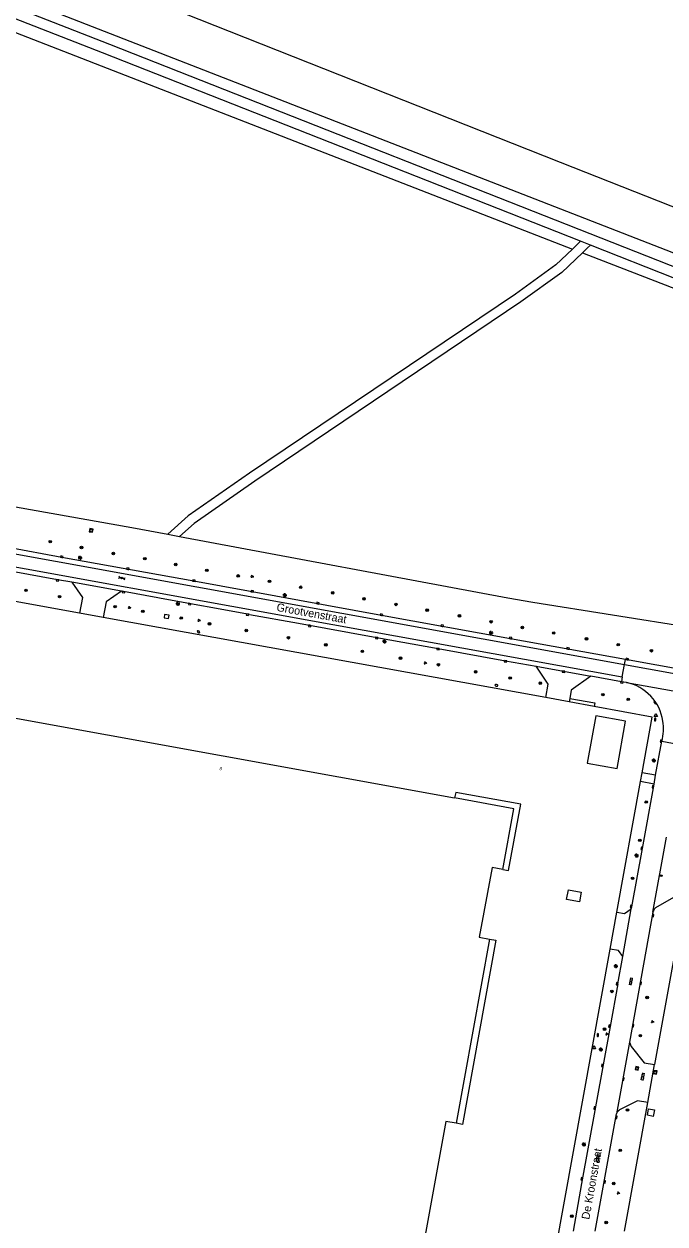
# Model space of a CAD drawing. Extents: x 130998 to 133001, y 398999 to 403002.
# Drawn here: x 132332.6 to 132532.8, y 400002.3 to 400377.1 of the extents above; entities that cross this region are included whole.
import ezdxf

# ---------------------------------------------------------------- set-up
doc = ezdxf.new("R2010")
doc.units = 0
for name, color, linetype in [('gg-afsc-hekwerk', 7, 'Continuous'), ('gg-anno-huisnummerreeks BGT', 7, 'Continuous'), ('gg-anno-openbare ruimte label', 7, 'Continuous'), ('gg-bbg-hoofdgebouw', 7, 'Continuous'), ('gg-bbg-lage trafo', 7, 'Continuous'), ('gg-bbg-luifel en loopbrug', 7, 'Continuous'), ('gg-bbg-onder overbouw', 7, 'Continuous'), ('gg-bbg-pand overbouw', 7, 'Continuous'), ('gg-knt-onverhard', 7, 'Continuous'), ('gg-knt-verharding', 7, 'Continuous'), ('gg-knt-verharding nz', 7, 'Continuous'), ('gt-grn-groengrens', 7, 'Continuous'), ('gt-grn-weggrens', 7, 'Continuous'), ('gt-symb-boom', 7, 'Continuous'), ('gt-symb-brandkraan', 7, 'Continuous'), ('gt-symb-gesloten verharding', 7, 'Continuous'), ('gt-symb-groenvak', 7, 'Continuous'), ('gt-symb-klinker verharding', 7, 'Continuous'), ('gt-symb-kolk', 7, 'Continuous'), ('gt-symb-kolk center center', 7, 'Continuous'), ('gt-symb-lichtmast', 7, 'Continuous'), ('gt-symb-rioolschacht', 7, 'Continuous'), ('gt-symb-waterafsluiter', 7, 'Continuous')]:
    doc.layers.add(name, color=color, linetype=linetype)

# ---------------------------------------------------------------- blocks, each defined once
blk = doc.blocks.new('gt0-KOLK')
at = {"layer": 'gt-symb-kolk'}
blk.add_lwpolyline([(0, 0), (0.37, 0), (0.37, 0.4), (-0.38, 0.4), (-0.38, 0), (0, 0)], dxfattribs=at)
blk = doc.blocks.new('gt0-BOOM')
at = {"layer": 'gt-symb-boom'}
for radius in [0.4, 0.2]:
    blk.add_circle((0, 0), radius, dxfattribs=at)
blk = doc.blocks.new('gt0-LMAST')
at = {"layer": 'gt-symb-lichtmast'}
for p, q in [((-0.18, 0.17), (-0.45, 0.44)), ((-0.01, 0.25), (-0.01, 0.62)), ((0.17, 0.17), (0.44, 0.44)), ((-0.26, 0), (-0.63, 0)), ((-0.18, -0.18), (-0.45, -0.45)), ((-0.01, -0.25), (-0.01, -0.63)), ((0.44, -0.45), (0.17, -0.18)), ((0.24, 0), (0.62, 0))]:
    blk.add_line(p, q, dxfattribs=at)
blk.add_circle((-0.01, 0), 0.25, dxfattribs=at)
blk = doc.blocks.new('gt0-KOLKCC')
at = {"layer": 'gt-symb-kolk center center'}
blk.add_lwpolyline([(-0.38, 0.2), (0.38, 0.2), (0.38, -0.2), (-0.38, -0.2)], close=True, dxfattribs=at)
blk = doc.blocks.new('gt0-GRVAK')
at = {"layer": 'gt-symb-groenvak'}
for p, q in [((-0.11, 0.19), (-0.23, 0.24)), ((-0.18, 0.15), (0.09, 0.15)), ((-0.09, 0.21), (-0.16, 0.32)), ((-0.05, 0.21), (-0.05, 0.39)), ((0, 0.21), (0.06, 0.32)), ((0.01, 0.19), (0.13, 0.24)), ((0.26, -0.05), (0.2, 0.06)), ((0.3, -0.05), (0.3, 0.13)), ((0.35, -0.05), (0.41, 0.06)), ((-0.24, -0.23), (-0.36, -0.18)), ((-0.32, -0.26), (-0.05, -0.26)), ((-0.23, -0.21), (-0.29, -0.09)), ((-0.18, -0.2), (-0.18, -0.02)), ((-0.14, -0.21), (-0.07, -0.09)), ((-0.12, -0.23), (0, -0.18)), ((0.24, -0.07), (0.12, -0.02)), ((0.17, -0.11), (0.44, -0.11)), ((0.37, -0.07), (0.49, -0.02))]:
    blk.add_line(p, q, dxfattribs=at)
blk = doc.blocks.new('gt0-KL1')
at = {"layer": 'gt-symb-klinker verharding'}
for p, q in [((-1.15, 0.3), (1.15, 0.3)), ((-1, -0.3), (-1, 0.3)), ((-0.5, 0.3), (-0.5, 0.45)), ((0, -0.3), (0, 0.3)), ((0.5, 0.3), (0.5, 0.45)), ((1, -0.3), (1, 0.3)), ((-1.15, -0.3), (1.15, -0.3)), ((-0.5, -0.45), (-0.5, -0.3)), ((0.5, -0.45), (0.5, -0.3))]:
    blk.add_line(p, q, dxfattribs=at)
blk = doc.blocks.new('gt0-BR')
at = {"layer": 'gt-symb-brandkraan'}
for centre, radius, start, end in [((-0.24, 0), 0.206, 107.5669, 252.4331), ((0.6, -2.66), 3, 106.892, 107.5669), ((0, -0.69), 0.938, 73.108, 106.892), ((-0.6, -2.66), 3, 72.4331, 73.108), ((0.24, 0), 0.206, 287.567, 72.4331), ((0.6, 2.66), 3, 252.4331, 253.108), ((0, 0.69), 0.938, 253.108, 286.8921), ((-0.6, 2.66), 3, 286.8921, 287.567)]:
    blk.add_arc(centre, radius, start, end, dxfattribs=at)
blk = doc.blocks.new('gt0-WAFSL')
at = {"layer": 'gt-symb-waterafsluiter'}
for p, q in [((-0.5, -0.33), (0, 0.67)), ((0, 0.67), (0.5, -0.33)), ((0.5, -0.33), (-0.5, -0.33))]:
    blk.add_line(p, q, dxfattribs=at)
blk = doc.blocks.new('gt0-RS')
at = {"layer": 'gt-symb-rioolschacht'}
blk.add_lwpolyline([(-0.5, -0.5), (0.5, -0.5), (0.5, 0.5), (-0.5, 0.5)], close=True, dxfattribs=at)
blk.add_circle((0, 0), 0.375, dxfattribs=at)
blk = doc.blocks.new('gt0-GESVH1')
at = {"layer": 'gt-symb-gesloten verharding'}
for p, q in [((-0.99, -0.26), (0.01, 0.24)), ((0.01, -0.26), (-0.99, 0.24)), ((0.01, 0.24), (1.01, -0.26)), ((1.01, 0.24), (0.01, -0.26))]:
    blk.add_line(p, q, dxfattribs=at)

msp = doc.modelspace()

# ---------------------------------------------------------------- linework, layer by layer
at = {"layer": 'gg-afsc-hekwerk'}
for p, q in [((132349.93, 400193), (132327.49, 400197.06)), ((132357.31, 400191.67), (132349.93, 400193)), ((132495.5, 400166.68), (132357.31, 400191.67)), ((132502.81, 400165.34), (132495.5, 400166.68)), ((132510.63, 400163.91), (132502.81, 400165.34)), ((132517.73, 400099.66), (132525.14, 400140.45)), ((132525.14, 400140.45), (132525.64, 400143.17)), ((132538.88, 400103.58), (132529.54, 400052.06)), ((132515.67, 400088.12), (132517.73, 400099.66)), ((132483.05, 399908.53), (132515.67, 400088.12)), ((132527.38, 400040.17), (132529.54, 400052.06)), ((132520.09, 400000), (132527.38, 400040.17))]:
    msp.add_line(p, q, dxfattribs=at)
for points in [[(132304.6, 400411.08), (132314.42, 400407.28), (132377.15, 400382.53), (132500, 400333.94), (132615.12, 400288.56), (132631.4, 400323.33), (132647.49, 400358.16), (132670.06, 400348.42), (132709.01, 400331.76), (132748.21, 400314.9)], [(132525.64, 400143.17), (132528.8, 400160.59), (132510.63, 400163.91)]]:
    msp.add_lwpolyline(points, dxfattribs=at)
at = {"layer": 'gg-bbg-hoofdgebouw'}
msp.add_line((132477.98, 400091.27), (132467.52, 400033.71), dxfattribs=at)
for points in [[(132449.84, 399936.08), (132446.54, 399936.68), (132440.05, 399900.63), (132326.64, 399921.26), (132335.09, 399967.92), (132254.1, 399982.64), (132275.19, 400098.51), (132309.87, 400092.22), (132315.55, 400123.48), (132312.29, 400124.07), (132316.85, 400149.19), (132320.07, 400148.6), (132322.4, 400161.56), (132467.07, 400135.32)], [(132482.14, 400113.02), (132478.74, 400113.61), (132474.73, 400091.86), (132477.98, 400091.27)], [(132467.52, 400033.71), (132464.3, 400034.3), (132457.02, 399994.23), (132460.29, 399993.64)]]:
    msp.add_lwpolyline(points, dxfattribs=at)
at = {"layer": 'gg-bbg-lage trafo'}
for points in [[(132377.88, 400192.4), (132376.49, 400192.62), (132376.33, 400191.63), (132377.72, 400191.41), (132377.88, 400192.4)], [(132529.08, 400035.88), (132527.26, 400036.21), (132527.62, 400038.24), (132529.45, 400037.91), (132529.08, 400035.88)]]:
    msp.add_lwpolyline(points, dxfattribs=at)
at = {"layer": 'gg-bbg-luifel en loopbrug'}
for points in [[(132520.45, 400159.32), (132511.12, 400161.01), (132508.46, 400146.17), (132517.79, 400144.48), (132520.45, 400159.32)], [(132506.61, 400105.85), (132506.06, 400102.9), (132502.04, 400103.65), (132502.58, 400106.6), (132506.61, 400105.85)], [(132477.98, 400091.27), (132479.95, 400090.91), (132469.51, 400033.35), (132467.52, 400033.71)]]:
    msp.add_lwpolyline(points, dxfattribs=at)
at = {"layer": 'gg-bbg-onder overbouw'}
msp.add_lwpolyline([(132482.14, 400113.02), (132485.58, 400131.93), (132467.07, 400135.32)], dxfattribs=at)
at = {"layer": 'gg-bbg-pand overbouw'}
msp.add_lwpolyline([(132482.14, 400113.02), (132483.92, 400112.71), (132487.69, 400133.39), (132467.39, 400137.08), (132467.07, 400135.32)], dxfattribs=at)
at = {"layer": 'gg-knt-onverhard'}
for p, q in [((132505.51, 400308.36), (132503.87, 400306.79)), ((132505.51, 400308.36), (132506.37, 400309.24)), ((132508.57, 400307.15), (132506.95, 400305.6)), ((132508.57, 400307.15), (132509.46, 400308.02))]:
    msp.add_line(p, q, dxfattribs=at)
for points in [[(132503.87, 400306.79), (132498.66, 400301.81), (132486.08, 400292.73), (132403, 400236.74), (132383.81, 400223.44), (132377.48, 400217.73)], [(132506.95, 400305.6), (132500.58, 400299.5), (132487.79, 400290.27), (132404.69, 400234.27), (132385.67, 400221.09), (132381.18, 400217.04)]]:
    msp.add_lwpolyline(points, dxfattribs=at)
at = {"layer": 'gg-knt-verharding'}
for p, q in [((132509.46, 400308.02), (132506.37, 400309.24)), ((132347.45, 400202.76), (132343.05, 400203.49)), ((132362.99, 400199.93), (132347.45, 400202.76)), ((132375.42, 400197.67), (132374.39, 400197.85)), ((132402.98, 400192.67), (132375.42, 400197.67)), ((132402.98, 400192.67), (132418.26, 400189.9)), ((132482.97, 400178.19), (132492.52, 400176.51)), ((132539.97, 400175.04), (132520.41, 400178.58)), ((132492.52, 400176.51), (132509.65, 400173.4)), ((132519.17, 400171.64), (132509.65, 400173.4)), ((132520.76, 400171.36), (132519.17, 400171.64)), ((132503.01, 400166.43), (132502.81, 400165.34)), ((132529.85, 400142.4), (132531.77, 400153.03)), ((132531.77, 400153.03), (132538.47, 400151.86)), ((132529.36, 400139.68), (132525.14, 400140.45)), ((132529.85, 400142.4), (132525.64, 400143.17)), ((132529.36, 400139.68), (132529.85, 400142.4)), ((132529.01, 400099.67), (132521.67, 400059.07)), ((132522.24, 400100.71), (132522.38, 400101.36)), ((132517.99, 400077.25), (132519.56, 400085.83)), ((132510.96, 400000), (132517.58, 400036.71))]:
    msp.add_line(p, q, dxfattribs=at)
for points in [[(132605.77, 400273.35), (132537.94, 400300.29), (132359.37, 400370.66), (132297.95, 400394.69)], [(132506.37, 400309.24), (132455.19, 400329.41), (132357.1, 400368.03), (132321, 400382.16)], [(132604.24, 400270.36), (132535.86, 400297.61), (132509.46, 400308.02)], [(132520.41, 400178.58), (132484.53, 400185.08), (132444.2, 400192.34), (132385.61, 400203), (132344.35, 400210.46), (132327.59, 400213.51), (132310.5, 400216.59), (132298.57, 400218.79), (132285.33, 400221.17)], [(132343.05, 400203.49), (132310.69, 400209.38), (132301.3, 400211.17)], [(132347.45, 400202.76), (132350.82, 400197.92), (132349.93, 400193)], [(132362.99, 400199.93), (132358.2, 400196.59), (132357.31, 400191.67)], [(132374.39, 400197.85), (132363.67, 400199.81), (132362.99, 400199.93)], [(132418.26, 400189.9), (132442.74, 400185.47), (132461.89, 400182.03), (132482.97, 400178.19)], [(132495.5, 400166.68), (132496.29, 400170.91), (132492.52, 400176.51)], [(132509.65, 400173.4), (132503.47, 400168.99), (132503.01, 400166.43)], [(132503.01, 400166.43), (132510.84, 400165.08), (132510.63, 400163.91)], [(132522.38, 400101.36), (132525.72, 400119.56), (132529.36, 400139.68)], [(132538.88, 400103.58), (132535.43, 400104.26), (132529.84, 400100.98), (132529.5, 400100.67), (132529.24, 400100.29), (132529.1, 400099.99), (132529.01, 400099.67)], [(132517.73, 400099.66), (132520.13, 400099.23), (132522.24, 400100.71)], [(132519.56, 400085.83), (132518.28, 400087.65), (132515.67, 400088.12)], [(132517.99, 400077.25), (132515.62, 400063.99), (132506.7, 400014.86), (132504.04, 400000)], [(132521.67, 400059.07), (132522.17, 400057.7), (132526.24, 400052.59), (132529.54, 400052.06)], [(132527.38, 400040.17), (132524.21, 400040.74), (132518.59, 400037.86)]]:
    msp.add_lwpolyline(points, dxfattribs=at)
for centre, radius, start, end in [((132517.84, 400157.22), 14.44, 8.4615, 78.3384), ((132517.61, 400156.98), 14.7, 344.4174, 9.2541), ((132519.72, 400035.85), 2.3, 119.349, 158.0389)]:
    msp.add_arc(centre, radius, start, end, dxfattribs=at)
at = {"layer": 'gg-knt-verharding nz'}
for p, q in [((132519.44, 400173.2), (132519.17, 400171.64)), ((132529.01, 400099.67), (132533.25, 400123.11)), ((132519.56, 400085.83), (132522.24, 400100.71)), ((132521.67, 400059.07), (132517.58, 400036.71))]:
    msp.add_line(p, q, dxfattribs=at)
for points in [[(132267.32, 400222.89), (132298.15, 400217.29), (132520.13, 400177.06)], [(132301.3, 400211.17), (132301.57, 400212.66), (132429.02, 400189.52), (132519.44, 400173.2)], [(132520.13, 400177.06), (132639.4, 400155.45), (132695.94, 400145.16)]]:
    msp.add_lwpolyline(points, dxfattribs=at)
at = {"layer": 'gt-grn-groengrens'}
for p, q in [((132626.15, 400270.16), (132299.13, 400397.62)), ((132316.96, 400379.43), (132503.87, 400306.79)), ((132506.95, 400305.6), (132611.88, 400264.82))]:
    msp.add_line(p, q, dxfattribs=at)
for points in [[(132287.3, 400233.76), (132290.56, 400233.2), (132366.27, 400219.84), (132377.48, 400217.73)], [(132381.18, 400217.04), (132483.71, 400197.8), (132491.52, 400196.47), (132541.23, 400188.52)]]:
    msp.add_lwpolyline(points, dxfattribs=at)
at = {"layer": 'gt-grn-weggrens'}
for p, q in [((132377.48, 400217.73), (132381.18, 400217.04)), ((132520.13, 400177.06), (132520.41, 400178.58)), ((132519.44, 400173.2), (132520.13, 400177.06)), ((132520.76, 400171.36), (132555.53, 400165.1))]:
    msp.add_line(p, q, dxfattribs=at)

# ---------------------------------------------------------------- block references
at = {"layer": 'gt-symb-boom'}
for p in [(132340.76, 400215.38), (132350.54, 400213.58), (132360.47, 400211.67), (132370.31, 400210.07), (132379.94, 400208.23), (132389.68, 400206.43), (132399.46, 400204.68), (132409.25, 400202.99), (132333.2, 400200.17), (132418.98, 400201.14), (132428.97, 400199.38), (132343.68, 400198.2), (132438.75, 400197.53), (132448.74, 400195.78), (132361.01, 400195.07), (132369.66, 400193.61), (132458.47, 400193.98), (132468.56, 400192.22), (132381.68, 400191.54), (132390.52, 400189.72), (132478.44, 400190.37), (132488.22, 400188.57), (132401.99, 400187.62), (132415.15, 400185.37), (132498.01, 400186.86), (132508.26, 400185.01), (132426.82, 400183.17), (132438.25, 400181.12), (132518.17, 400183.22), (132528.52, 400181.31), (132450.17, 400179), (132461.99, 400176.94), (132473.62, 400174.74), (132484.39, 400172.81), (132493.83, 400171.17), (132513.38, 400167.59), (132521.3, 400166.14), (132526.91, 400134.07), (132524.92, 400122.1), (132522.65, 400110.21), (132516.19, 400074.9), (132527.21, 400073), (132513.9, 400063.12), (132525.07, 400061.08), (132521.07, 400037.87), (132518.8, 400025.27), (132516.75, 400014.91), (132503.67, 400004.71), (132514.42, 400002.73)]:
    msp.add_blockref('gt0-BOOM', p, dxfattribs=at)
at = {"layer": 'gt-symb-brandkraan'}
for p, rotation in [((132387.06, 400187.21), -43.37961801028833), ((132480.1, 400170.5), 167.881239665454), ((132529.7, 400159.83), -99.32106070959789), ((132511.78, 400061.27), -96.60603415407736)]:
    msp.add_blockref('gt0-BR', p, dxfattribs=dict(at, rotation=rotation))
at = {"layer": 'gt-symb-gesloten verharding', "rotation": -14.064036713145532}
msp.add_blockref('gt0-GESVH1', (132363.1, 400204.03), dxfattribs=at)
at = {"layer": 'gt-symb-groenvak'}
for p in [(132403.81, 400204.55), (132365.48, 400194.83), (132387.24, 400190.82), (132457.88, 400177.53), (132528.85, 400065.46), (132514.6, 400061.62), (132518.19, 400011.96)]:
    msp.add_blockref('gt0-GRVAK', p, dxfattribs=at)
at = {"layer": 'gt-symb-klinker verharding'}
for p, rotation in [((132522.14, 400077.99), 79.39794170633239), ((132525.77, 400048.3), -101.42232106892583), ((132511.81, 400022.82), 79.6900296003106)]:
    msp.add_blockref('gt0-KL1', p, dxfattribs=dict(at, rotation=rotation))
at = {"layer": 'gt-symb-kolk'}
for p, rotation in [((132344.35, 400210.46), -10.309970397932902), ((132364.95, 400206.73), -10.25359802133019), ((132343.05, 400203.49), 169.16208955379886), ((132385.61, 400203), -10.25359802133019), ((132363.67, 400199.81), 170.2365148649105), ((132403.82, 400199.68), -10.366322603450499), ((132384.34, 400196.06), 169.69002959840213), ((132424.28, 400195.97), -10.25359802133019), ((132402.37, 400192.78), 170.03848340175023), ((132444.2, 400192.34), -10.309970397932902), ((132421.81, 400189.26), 169.74640198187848), ((132463.17, 400188.93), -10.197205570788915), ((132442.74, 400185.47), 169.80279442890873), ((132484.53, 400185.08), -10.197205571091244), ((132461.89, 400182.03), 169.69002960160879), ((132502.46, 400181.82), -10.30997039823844), ((132482.97, 400178.19), 169.80279442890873), ((132520.91, 400178.48), -10.25359802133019), ((132501.13, 400174.95), 169.72835675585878), ((132519.32, 400171.61), 166.70041567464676), ((132529.77, 400165.24), 124.19864361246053), ((132531.77, 400153.03), 79.69002960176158), ((132529.19, 400138.77), 79.74640197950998), ((132525.72, 400119.56), 79.63367739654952), ((132522.38, 400101.36), 79.39794170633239), ((132528.81, 400098.66), -101.36613784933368), ((132517.99, 400077.25), 79.85920685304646), ((132524.99, 400077.5), -100.19720557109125), ((132515.62, 400063.99), 79.63367739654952), ((132522.59, 400064.22), -100.25359802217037), ((132513.38, 400051.72), 79.74640197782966), ((132519.59, 400047.59), -100.43302473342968), ((132510.98, 400038.46), 79.74640197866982), ((132517.37, 400035.59), -100.65836150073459), ((132506.97, 400016.33), 79.34163849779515), ((132513.74, 400015.43), -100.1972055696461)]:
    msp.add_blockref('gt0-KOLK', p, dxfattribs=dict(at, rotation=rotation))
at = {"layer": 'gt-symb-kolk center center', "rotation": -8.859429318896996}
msp.add_blockref('gt0-KOLKCC', (132531.48, 400111.07), dxfattribs=at)
at = {"layer": 'gt-symb-lichtmast'}
for p in [(132350.08, 400210.32), (132380.64, 400195.97), (132414.03, 400198.63), (132445.16, 400184.18), (132478.43, 400186.89), (132529.28, 400147.01), (132523.9, 400117.33), (132517.4, 400082.8), (132512.75, 400056.76), (132507.46, 400027.12)]:
    msp.add_blockref('gt0-LMAST', p, dxfattribs=at)
at = {"layer": 'gt-symb-rioolschacht'}
for p, rotation in [((132353.54, 400218.89), -9.96151659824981), ((132524.02, 400050.87), 163.86579540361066), ((132529.7, 400049.65), 169.5106101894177)]:
    msp.add_blockref('gt0-RS', p, dxfattribs=dict(at, rotation=rotation))
at = {"layer": 'gt-symb-waterafsluiter'}
for p in [(132529.9, 400161.06), (132510.61, 400057.3)]:
    msp.add_blockref('gt0-WAFSL', p, dxfattribs=at)

# ---------------------------------------------------------------- texts
at = {"layer": 'gg-anno-huisnummerreeks BGT'}
msp.add_text('8', height=1, rotation=349.7, dxfattribs=at).set_placement((132393.55, 400144.08))
at = {"layer": 'gg-anno-openbare ruimte label'}
for s, rotation, p in [('Grootvenstraat', 349.7, (132411.29, 400193.78)), ('De Kroonstraat', 79.7, (132509.09, 400003.5))]:
    msp.add_text(s, height=2.5, rotation=rotation, dxfattribs=at).set_placement(p)

doc.saveas('drawing.dxf')
